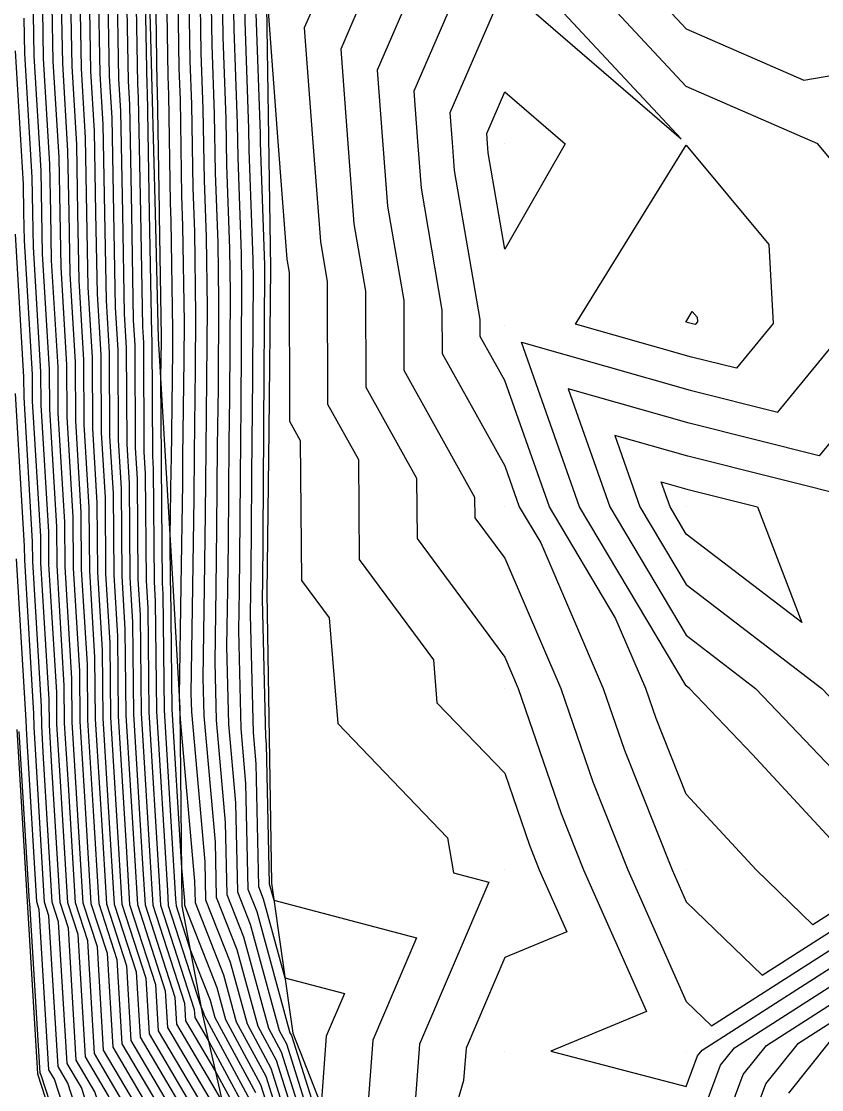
# Model space of a CAD drawing. Extents: x 2188792 to 2191981, y 386090 to 389710.
# Drawn here: x 2190663.5 to 2190707.6, y 387978.1 to 388037 of the extents above; entities that cross this region are included whole.
import ezdxf

# ---------------------------------------------------------------- set-up
doc = ezdxf.new("R2010")
doc.units = 0
for name, color, linetype in [('DTM Contours Major', 7, 'Continuous'), ('DTM Contours Minor', 7, 'Continuous'), ('Exist DTM QL2 LIDAR Elevation Point', 7, 'Continuous'), ('PH Exist DTM Breakline', 7, 'Continuous')]:
    doc.layers.add(name, color=color, linetype=linetype)

msp = doc.modelspace()

# ---------------------------------------------------------------- linework, layer by layer
at = {"layer": 'DTM Contours Major'}
for points in [[(2190670.898, 388040.084), (2190671.004, 388033.508), (2190671.016, 388033.179), (2190671.121, 388026.54), (2190671.13, 388026.281), (2190671.236, 388019.576), (2190671.234, 388019.348), (2190671.206, 388017.306), (2190671.228, 388012.805), (2190671.243, 388012.552), (2190671.295, 388006.003), (2190671.331, 388005.402), (2190671.398, 387999.007), (2190672.033, 387988.576), (2190672.054, 387988.223), (2190672.823, 387985.848), (2190673.936, 387983.008), (2190674.194, 387982.068), (2190676.432, 387977.925)], [(2190710.768, 387989.491), (2190707.152, 387987.176), (2190704.029, 387990.199), (2190700.174, 387994.364), (2190698.513, 387998.538), (2190697.943, 388000.2), (2190696.262, 388004.112), (2190692.636, 388010.201), (2190690.173, 388017.175), (2190688.821, 388019.6), (2190688.819, 388020.535), (2190687.41, 388028.741), (2190687.293, 388030.288), (2190687.168, 388031.942), (2190690.173, 388038.884), (2190699.896, 388030.481), (2190690.846, 388040.203)], [(2190668.282, 388039.203), (2190668.376, 388033.937), (2190668.513, 388031.647), (2190668.608, 388026.4), (2190668.701, 388021.216), (2190668.844, 388018.841), (2190668.868, 388013.877), (2190669.027, 388011.224), (2190669.066, 388006.376), (2190669.24, 388003.465), (2190669.29, 387998.73), (2190669.76, 387991.009), (2190669.924, 387988.281), (2190671.459, 387983.534), (2190671.58, 387981.513), (2190674.998, 387975.715)], [(2190673.979, 388038.939), (2190674.032, 388035.663), (2190674.166, 388031.849), (2190674.217, 388028.619), (2190674.354, 388024.754), (2190674.404, 388021.572), (2190674.37, 388016.742), (2190674.326, 388013.556), (2190674.294, 388009.048), (2190674.245, 388005.703), (2190674.186, 388001.652), (2190674.261, 387998.449), (2190674.765, 387992.807), (2190674.853, 387988.838), (2190675.768, 387986.507), (2190677.149, 387981.465), (2190677.851, 387980.165), (2190679.668, 387974.4)], [(2190665.729, 388038.054), (2190665.789, 388034.635), (2190666.078, 388029.817), (2190666.14, 388026.411), (2190666.2, 388023.046), (2190666.493, 388018.172), (2190666.508, 388014.95), (2190666.812, 388009.895), (2190666.836, 388006.749), (2190667.149, 388001.527), (2190667.182, 387998.454), (2190667.487, 387993.442), (2190667.793, 387988.339), (2190668.789, 387985.257), (2190669.068, 387980.614), (2190671.304, 387976.82), (2190672.268, 387973.845), (2190672.969, 387968.544), (2190674.306, 387964.421), (2190675.484, 387960.934), (2190676.73, 387957.093), (2190678.59, 387950.62), (2190680.285, 387946.854), (2190681.964, 387943.123)], [(2190677.11, 388037.762), (2190677.653, 388030.574), (2190678.162, 388023.85), (2190678.287, 388023.125), (2190678.304, 388014.924), (2190678.899, 388013.856), (2190678.968, 388006.149), (2190680.495, 388004.085), (2190680.964, 387998.255), (2190687.02, 387991.962), (2190687.341, 387990.035), (2190689.292, 387989.519), (2190685.471, 387980.597), (2190685.172, 387976.656)], [(2190680.657, 387940.464), (2190678.042, 387946.276), (2190675.402, 387952.142), (2190674.547, 387955.117), (2190672.485, 387961.478), (2190671.943, 387963.08), (2190669.839, 387969.572), (2190669.517, 387972.007), (2190667.583, 387977.971), (2190666.556, 387979.714), (2190666.12, 387986.981), (2190665.662, 387988.397), (2190665.214, 387995.874), (2190665.073, 387998.177), (2190665.059, 387999.589), (2190664.607, 388007.121), (2190664.596, 388008.567), (2190664.149, 388016.023), (2190664.141, 388017.503), (2190663.699, 388024.875), (2190663.671, 388026.422), (2190663.643, 388027.987), (2190663.203, 388035.333)], [(2190700.176, 388030.143), (2190704.731, 388024.672), (2190704.968, 388020.308), (2190702.948, 388017.84), (2190700.459, 388018.463), (2190694.075, 388020.276), (2190700.176, 388030.143)], [(2190700.174, 387970.452), (2190703.313, 387978.919), (2190704.597, 387980.524), (2190713.503, 387986.228)]]:
    msp.add_lwpolyline(points, dxfattribs=at)
at = {"layer": 'DTM Contours Minor'}
for points in [[(2190669.815, 388039.893), (2190669.928, 388033.518), (2190669.974, 388032.745), (2190670.089, 388026.394), (2190670.202, 388020.118), (2190670.255, 388019.242), (2190670.284, 388013.234), (2190670.357, 388012.02), (2190670.403, 388006.152), (2190670.495, 388004.627), (2190670.555, 387998.896), (2190671.124, 387989.549), (2190671.202, 387988.246), (2190673.061, 387982.5), (2190673.088, 387982.052), (2190673.844, 387980.769), (2190675.865, 387977.029)], [(2190670.325, 388040.123), (2190670.445, 388033.378), (2190670.461, 388033.111), (2190670.582, 388026.392), (2190670.702, 388019.752), (2190670.725, 388019.376), (2190670.756, 388013.019), (2190670.8, 388012.286), (2190670.849, 388006.078), (2190670.913, 388005.015), (2190670.976, 387998.951), (2190671.578, 387989.063), (2190671.628, 387988.234), (2190673.427, 387982.672), (2190673.57, 387982.309), (2190673.603, 387982.188), (2190676.149, 387977.477)], [(2190671.514, 388039.855), (2190671.61, 388033.939), (2190671.646, 388032.913), (2190671.74, 388026.956), (2190671.775, 388025.975), (2190671.869, 388019.975), (2190671.861, 388018.827), (2190671.778, 388012.783), (2190671.775, 388012.306), (2190671.72, 388008.543), (2190671.741, 388005.929), (2190671.749, 388005.79), (2190671.82, 387999.062), (2190672.353, 387990.304), (2190672.515, 387988.489), (2190672.52, 387988.251), (2190674.303, 387983.708), (2190674.785, 387981.947), (2190676.716, 387978.373), (2190677.808, 387974.908)], [(2190688.061, 388039.817), (2190685.156, 388033.106), (2190685.365, 388030.345), (2190685.56, 388027.763), (2190686.712, 388021.053), (2190686.717, 388018.665), (2190690.173, 388012.467), (2190690.973, 388010.201), (2190692.152, 388008.222), (2190695.599, 388000.2), (2190696.767, 387996.793), (2190699.392, 387990.199), (2190700.174, 387988.439), (2190704.363, 387984.386), (2190711.315, 387988.839)], [(2190708.687, 388028.691), (2190707.429, 388030.203), (2190700.174, 388033.366), (2190693.81, 388040.203)], [(2190696.774, 388040.203), (2190700.174, 388036.551), (2190706.651, 388033.726), (2190710.175, 388034.33), (2190711.439, 388040.203)], [(2190668.793, 388039.433), (2190668.893, 388033.797), (2190669, 388032.013), (2190669.101, 388026.398), (2190669.202, 388020.85), (2190669.314, 388018.975), (2190669.34, 388013.663), (2190669.471, 388011.489), (2190669.511, 388006.302), (2190669.658, 388003.852), (2190669.711, 387998.785), (2190670.215, 387990.522), (2190670.35, 387988.269), (2190671.993, 387983.189), (2190672.083, 387981.693), (2190674.613, 387977.4)], [(2190669.304, 388039.663), (2190669.41, 388033.657), (2190669.487, 388032.379), (2190669.595, 388026.396), (2190669.702, 388020.484), (2190669.784, 388019.109), (2190669.812, 388013.448), (2190669.914, 388011.755), (2190669.957, 388006.227), (2190670.076, 388004.24), (2190670.133, 387998.841), (2190670.669, 387990.036), (2190670.776, 387988.257), (2190672.527, 387982.845), (2190672.585, 387981.873), (2190674.229, 387979.084), (2190675.581, 387976.581)], [(2190672.13, 388039.626), (2190672.215, 388034.37), (2190672.276, 388032.647), (2190672.36, 388027.372), (2190672.42, 388025.67), (2190672.503, 388020.374), (2190672.488, 388018.305), (2190672.415, 388012.976), (2190672.405, 388011.491), (2190672.323, 388005.868), (2190672.234, 387999.779), (2190672.241, 387999.117), (2190672.278, 387998.506), (2190673.078, 387989.568), (2190673.104, 387988.398), (2190674.669, 387984.408), (2190675.376, 387981.827), (2190677, 387978.821), (2190678.273, 387974.781)], [(2190672.747, 388039.397), (2190672.821, 388034.801), (2190672.906, 388032.381), (2190672.979, 388027.787), (2190673.065, 388025.365), (2190673.137, 388020.774), (2190673.115, 388017.784), (2190673.052, 388013.17), (2190673.034, 388010.677), (2190672.964, 388005.813), (2190672.878, 387999.922), (2190672.901, 387998.909), (2190673.64, 387990.648), (2190673.687, 387988.545), (2190675.035, 387985.107), (2190675.967, 387981.706), (2190677.284, 387979.269), (2190678.738, 387974.654)], [(2190673.363, 388039.168), (2190673.427, 388035.232), (2190673.536, 388032.115), (2190673.598, 388028.203), (2190673.71, 388025.059), (2190673.771, 388021.173), (2190673.742, 388017.263), (2190673.689, 388013.363), (2190673.664, 388009.862), (2190673.604, 388005.758), (2190673.532, 388000.787), (2190673.581, 387998.679), (2190674.203, 387991.727), (2190674.27, 387988.691), (2190675.401, 387985.807), (2190676.558, 387981.585), (2190677.567, 387979.717), (2190679.203, 387974.527)], [(2190685.33, 388039.318), (2190683.144, 388034.27), (2190683.437, 388030.402), (2190683.711, 388026.784), (2190684.606, 388021.571), (2190684.614, 388017.73), (2190688.512, 388010.739), (2190688.522, 388009.603), (2190690.173, 388007.372), (2190693.255, 388000.2), (2190695.022, 387995.048), (2190696.952, 387990.199), (2190700.174, 387982.95), (2190701.573, 387981.597), (2190711.862, 387988.186)], [(2190667.261, 388038.743), (2190667.341, 388034.216), (2190667.539, 388030.915), (2190667.621, 388026.405), (2190667.701, 388021.948), (2190667.903, 388018.573), (2190667.924, 388014.306), (2190668.141, 388010.692), (2190668.174, 388006.525), (2190668.404, 388002.69), (2190668.446, 387998.619), (2190668.851, 387991.982), (2190669.071, 387988.304), (2190670.391, 387984.223), (2190670.575, 387981.153), (2190673.537, 387976.129)], [(2190667.772, 388038.973), (2190667.858, 388034.076), (2190668.026, 388031.281), (2190668.114, 388026.403), (2190668.201, 388021.582), (2190668.374, 388018.707), (2190668.396, 388014.092), (2190668.584, 388010.958), (2190668.62, 388006.451), (2190668.822, 388003.077), (2190668.868, 387998.675), (2190669.305, 387991.495), (2190669.497, 387988.292), (2190670.925, 387983.879), (2190671.078, 387981.333), (2190674.281, 387975.899)], [(2190674.596, 388038.71), (2190674.638, 388036.094), (2190674.796, 388031.584), (2190674.836, 388029.034), (2190674.999, 388024.449), (2190675.038, 388021.972), (2190674.997, 388016.221), (2190674.963, 388013.75), (2190674.923, 388008.233), (2190674.886, 388005.648), (2190674.84, 388002.517), (2190674.94, 387998.219), (2190675.328, 387993.886), (2190675.436, 387988.984), (2190676.134, 387987.206), (2190677.74, 387981.344), (2190678.135, 387980.613), (2190680.133, 387974.273)], [(2190682.598, 388038.819), (2190681.133, 388035.434), (2190681.509, 388030.46), (2190681.861, 388025.806), (2190682.499, 388022.089), (2190682.51, 388016.795), (2190685.307, 388011.778), (2190685.337, 388008.452), (2190690.173, 388001.918), (2190690.911, 388000.2), (2190693.277, 387993.303), (2190694.512, 387990.199), (2190697.984, 387982.387), (2190692.711, 387980.198), (2190700.174, 387978.253), (2190700.8, 387979.943), (2190701.056, 387980.263), (2190712.409, 387987.533)], [(2190666.239, 388038.284), (2190666.306, 388034.495), (2190666.565, 388030.183), (2190666.633, 388026.409), (2190666.701, 388022.68), (2190666.963, 388018.306), (2190666.98, 388014.735), (2190667.255, 388010.161), (2190667.282, 388006.674), (2190667.567, 388001.914), (2190667.603, 387998.509), (2190667.941, 387992.955), (2190668.219, 387988.327), (2190669.323, 387984.913), (2190669.57, 387980.793), (2190672.048, 387976.589)], [(2190666.75, 388038.513), (2190666.824, 388034.356), (2190667.052, 388030.549), (2190667.127, 388026.407), (2190667.201, 388022.314), (2190667.433, 388018.44), (2190667.452, 388014.521), (2190667.698, 388010.427), (2190667.728, 388006.6), (2190667.986, 388002.302), (2190668.025, 387998.564), (2190668.396, 387992.469), (2190668.645, 387988.315), (2190669.857, 387984.568), (2190670.073, 387980.973), (2190672.792, 387976.359)], [(2190675.212, 388038.482), (2190675.243, 388036.525), (2190675.426, 388031.318), (2190675.456, 388029.45), (2190675.644, 388024.143), (2190675.672, 388022.371), (2190675.624, 388015.7), (2190675.6, 388013.943), (2190675.553, 388007.419), (2190675.527, 388005.593), (2190675.494, 388003.382), (2190675.62, 387997.989), (2190675.89, 387994.966), (2190676.019, 387989.131), (2190676.5, 387987.906), (2190678.33, 387981.224), (2190678.418, 387981.061), (2190680.598, 387974.146)], [(2190675.828, 388038.253), (2190675.849, 388036.956), (2190676.056, 388031.052), (2190676.075, 388029.866), (2190676.289, 388023.838), (2190676.305, 388022.77), (2190676.251, 388015.179), (2190676.237, 388014.136), (2190676.183, 388006.604), (2190676.167, 388005.538), (2190676.149, 388004.247), (2190676.299, 387997.759), (2190676.453, 387996.045), (2190676.603, 387989.278), (2190676.866, 387988.605), (2190678.06, 387984.247), (2190681.338, 387983.38), (2190680.333, 387981.033), (2190680.046, 387977.245)], [(2190679.867, 388038.319), (2190679.121, 388036.598), (2190679.581, 388030.517), (2190680.012, 388024.828), (2190680.393, 388022.607), (2190680.407, 388015.859), (2190682.103, 388012.817), (2190682.152, 388007.3), (2190686.239, 388001.779), (2190686.429, 387999.409), (2190690.173, 387995.519), (2190691.532, 387991.557), (2190692.072, 387990.199), (2190693.592, 387986.779), (2190690.173, 387985.36), (2190688.04, 387980.379), (2190687.904, 387978.591), (2190684.422, 387966.535)], [(2190681.441, 387942.059), (2190679.388, 387946.623), (2190677.315, 387951.229), (2190675.857, 387956.303), (2190674.285, 387961.152), (2190673.361, 387963.885), (2190671.717, 387968.955), (2190671.168, 387973.11), (2190669.816, 387977.28), (2190668.063, 387980.254), (2190667.722, 387985.947), (2190666.94, 387988.362), (2190666.578, 387994.415), (2190666.338, 387998.343), (2190666.313, 388000.752), (2190665.945, 388006.898), (2190665.925, 388009.364), (2190665.565, 388015.379), (2190665.552, 388017.904), (2190665.2, 388023.777), (2190665.152, 388026.415), (2190665.104, 388029.085), (2190664.755, 388034.914), (2190664.707, 388037.594)], [(2190665.218, 388037.824), (2190665.272, 388034.775), (2190665.591, 388029.451), (2190665.646, 388026.413), (2190665.7, 388023.412), (2190666.022, 388018.038), (2190666.037, 388015.164), (2190666.368, 388009.63), (2190666.39, 388006.823), (2190666.731, 388001.139), (2190666.76, 387998.398), (2190667.032, 387993.928), (2190667.367, 387988.35), (2190668.256, 387985.602), (2190668.565, 387980.434), (2190670.56, 387977.05), (2190671.718, 387973.478), (2190672.343, 387968.749), (2190673.833, 387964.153), (2190674.885, 387961.043), (2190676.293, 387956.698), (2190677.953, 387950.924), (2190679.836, 387946.738), (2190681.703, 387942.591)], [(2190680.919, 387940.996), (2190678.491, 387946.392), (2190676.04, 387951.838), (2190674.984, 387955.512), (2190673.085, 387961.369), (2190672.416, 387963.349), (2190670.465, 387969.366), (2190670.067, 387972.375), (2190668.327, 387977.741), (2190667.058, 387979.894), (2190666.654, 387986.636), (2190666.088, 387988.385), (2190665.668, 387995.388), (2190665.495, 387998.232), (2190665.477, 387999.977), (2190665.053, 388007.047), (2190665.039, 388008.833), (2190664.621, 388015.808), (2190664.612, 388017.637), (2190664.2, 388024.509), (2190664.165, 388026.42), (2190664.13, 388028.353), (2190663.72, 388035.194), (2190663.686, 388037.134)], [(2190681.18, 387941.527), (2190678.939, 387946.507), (2190676.678, 387951.533), (2190675.42, 387955.907), (2190673.685, 387961.26), (2190672.888, 387963.617), (2190671.091, 387969.16), (2190670.617, 387972.743), (2190669.071, 387977.51), (2190667.561, 387980.074), (2190667.188, 387986.291), (2190666.514, 387988.373), (2190666.123, 387994.901), (2190665.917, 387998.288), (2190665.895, 388000.364), (2190665.499, 388006.972), (2190665.482, 388009.099), (2190665.093, 388015.594), (2190665.082, 388017.771), (2190664.7, 388024.143), (2190664.659, 388026.417), (2190664.617, 388028.719), (2190664.237, 388035.054), (2190664.196, 388037.364)], [(2190676.455, 388037.387), (2190676.686, 388030.786), (2190676.694, 388030.281), (2190676.933, 388023.533), (2190676.939, 388023.17), (2190676.878, 388014.658), (2190676.874, 388014.33), (2190676.813, 388005.789), (2190676.808, 388005.483), (2190676.803, 388005.112), (2190676.979, 387997.53), (2190677.015, 387997.125), (2190677.186, 387989.424), (2190677.233, 387989.305), (2190677.444, 387988.532), (2190685.315, 387986.449), (2190682.902, 387980.815), (2190682.441, 387974.721)], [(2190689.259, 388029.719), (2190689.221, 388030.231), (2190689.179, 388030.778), (2190690.173, 388033.073), (2190693.494, 388030.203), (2190690.173, 388024.397), (2190689.259, 388029.719)], [(2190680.396, 387939.932), (2190677.593, 387946.161), (2190674.765, 387952.447), (2190674.111, 387954.721), (2190671.885, 387961.587), (2190671.471, 387962.812), (2190669.212, 387969.777), (2190668.966, 387971.64), (2190666.839, 387978.201), (2190666.053, 387979.534), (2190665.586, 387987.326), (2190665.236, 387988.408), (2190664.759, 387996.361), (2190664.652, 387998.122), (2190664.64, 387999.202), (2190664.161, 388007.196), (2190664.152, 388008.302), (2190663.677, 388016.237), (2190663.671, 388017.369), (2190663.199, 388025.241)], [(2190700.506, 388020.976), (2190700.775, 388020.652), (2190700.789, 388020.394), (2190700.669, 388020.248), (2190700.522, 388020.285), (2190700.145, 388020.392), (2190700.506, 388020.976)], [(2190709.701, 387990.199), (2190703.825, 387996.549), (2190700.349, 388000.2), (2190700.174, 388000.334), (2190694.298, 388010.201), (2190691.09, 388019.284), (2190700.396, 388016.641), (2190705.227, 388015.431), (2190709.147, 388020.223)], [(2190687.949, 387922.228), (2190687.604, 387923.139), (2190687.274, 387924.008), (2190684.296, 387930.614), (2190683.471, 387931.845), (2190680.531, 387938.384), (2190680.135, 387939.401), (2190677.145, 387946.045), (2190674.127, 387952.751), (2190673.675, 387954.326), (2190671.285, 387961.696), (2190670.998, 387962.544), (2190668.586, 387969.983), (2190668.416, 387971.272), (2190666.095, 387978.432), (2190665.551, 387979.354), (2190665.052, 387987.67), (2190664.81, 387988.42), (2190664.304, 387996.847), (2190664.23, 387998.067), (2190664.222, 387998.814), (2190663.715, 388007.271), (2190663.709, 388008.036), (2190663.205, 388016.452)], [(2190712.018, 388009.548), (2190711.471, 388011.497), (2190710.175, 388016.285), (2190707.505, 388013.022), (2190700.334, 388014.819), (2190693.66, 388016.715), (2190695.96, 388010.201), (2190700.174, 388003.125), (2190703.994, 388000.2), (2190710.175, 387993.708), (2190712.875, 388000.2), (2190712.21, 388008.165), (2190712.018, 388009.548)], [(2190710.445, 388010.105), (2190710.365, 388010.39), (2190710.175, 388011.091), (2190709.784, 388010.614), (2190700.271, 388012.997), (2190696.23, 388014.145), (2190697.622, 388010.201), (2190700.174, 388005.916), (2190707.64, 388000.2), (2190710.175, 387997.537), (2190711.282, 388000.2), (2190710.473, 388009.903), (2190710.445, 388010.105)], [(2190699.285, 388010.201), (2190698.799, 388011.575), (2190700.208, 388011.175), (2190704.098, 388010.201), (2190706.547, 388003.827), (2190700.174, 388008.707), (2190699.285, 388010.201)], [(2190687.316, 387922.447), (2190687.104, 387923.005), (2190686.903, 387923.538), (2190683.741, 387930.55), (2190683.246, 387931.289), (2190680.106, 387938.273), (2190679.873, 387938.869), (2190676.696, 387945.93), (2190673.49, 387953.056), (2190673.238, 387953.931), (2190670.685, 387961.805), (2190670.526, 387962.276), (2190667.96, 387970.188), (2190667.866, 387970.905), (2190665.35, 387978.662), (2190665.048, 387979.175), (2190664.518, 387988.015), (2190664.383, 387988.431), (2190663.85, 387997.334), (2190663.808, 387998.011), (2190663.804, 387998.427), (2190663.269, 388007.345)], [(2190663.395, 387997.82), (2190663.957, 387988.443), (2190663.984, 387988.36), (2190664.546, 387978.995), (2190664.606, 387978.892), (2190667.315, 387970.537), (2190667.334, 387970.394), (2190670.053, 387962.008), (2190670.085, 387961.914), (2190672.802, 387953.535), (2190672.852, 387953.36), (2190676.247, 387945.814), (2190679.612, 387938.337), (2190679.68, 387938.161), (2190683.021, 387930.733), (2190683.186, 387930.486), (2190686.531, 387923.069), (2190686.605, 387922.872), (2190686.684, 387922.665), (2190683.211, 387919.463)], [(2190700.174, 387974.353), (2190702.057, 387979.431), (2190702.827, 387980.393), (2190712.956, 387986.881)], [(2190701.698, 387970.662), (2190704.57, 387978.407), (2190706.367, 387980.654), (2190714.05, 387985.575)], [(2190705.826, 387977.896), (2190708.137, 387980.785)]]:
    msp.add_lwpolyline(points, dxfattribs=at)
at = {"layer": 'Exist DTM QL2 LIDAR Elevation Point'}
for p, q in [((2190690.173, 388030.203), (2190690.173, 388030.203)), ((2190700.174, 388030.203), (2190700.174, 388030.203)), ((2190700.526, 388020.4), (2190700.526, 388020.4)), ((2190690.173, 388020.202), (2190690.173, 388020.202)), ((2190690.173, 388010.201), (2190690.173, 388010.201)), ((2190700.174, 388010.201), (2190700.174, 388010.201)), ((2190690.173, 388000.2), (2190690.173, 388000.2)), ((2190700.174, 388000.2), (2190700.174, 388000.2)), ((2190690.173, 387990.199), (2190690.173, 387990.199)), ((2190700.174, 387990.199), (2190700.174, 387990.199)), ((2190690.173, 387980.198), (2190690.173, 387980.198)), ((2190700.174, 387980.198), (2190700.174, 387980.198))]:
    msp.add_line(p, q, dxfattribs=at)
at = {"layer": 'PH Exist DTM Breakline'}
for points in [[(2190678.104, 388071.365), (2190678.279, 388059.187), (2190677.602, 388052.102), (2190676.926, 388045.016), (2190677.039, 388037.803), (2190677.152, 388030.589), (2190677.266, 388023.376), (2190677.166, 388014.418), (2190677.066, 388005.461), (2190677.189, 387997.459), (2190677.312, 387989.456), (2190678.5, 387981.189), (2190681.341, 387973.943), (2190684.656, 387965.972), (2190686.884, 387958.211), (2190689.186, 387950.776), (2190690.232, 387940.069), (2190693.326, 387931.651), (2190695.508, 387925.256), (2190697.691, 387918.861)], [(2190670.103, 388050.239), (2190670.537, 388040.218), (2190670.718, 388033.304), (2190670.898, 388026.391), (2190671.079, 388019.477), (2190671.477, 388012.692), (2190671.875, 388005.906), (2190672.273, 387999.121), (2190672.372, 387988.214), (2190673.516, 387982.206), (2190675.007, 387975.674), (2190678.418, 387966.755), (2190680.054, 387960.105), (2190684.307, 387947.889), (2190686.786, 387940.02)], [(2190663.281, 387997.942), (2190663.851, 387988.446), (2190664.42, 387978.95), (2190667.177, 387970.445), (2190669.935, 387961.941), (2190672.692, 387953.436), (2190676.097, 387945.776), (2190679.503, 387938.115), (2190682.908, 387930.454), (2190686.313, 387922.793), (2190680.072, 387916.093), (2190673.831, 387909.392), (2190667.591, 387902.691), (2190661.35, 387895.99)]]:
    msp.add_lwpolyline(points, dxfattribs=at)

doc.saveas('drawing.dxf')
